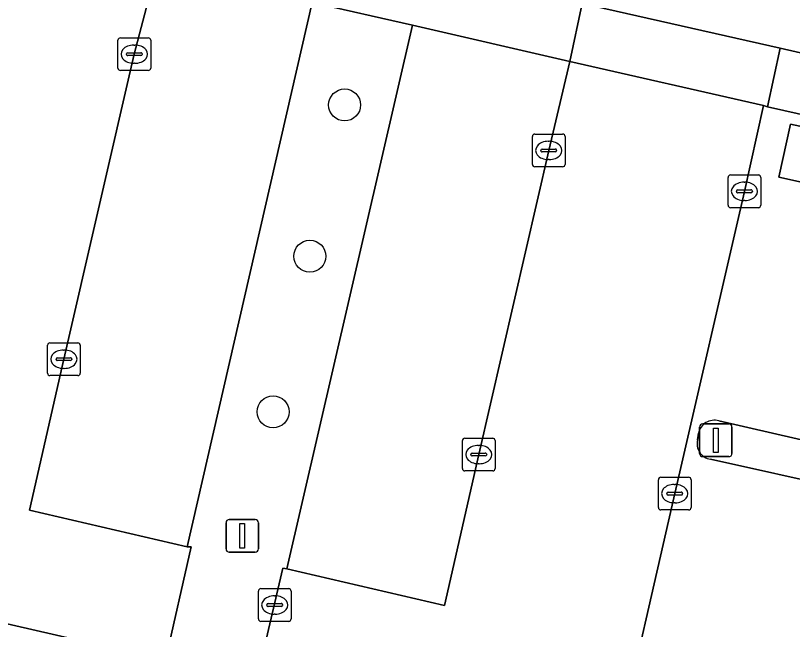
# Model space of a CAD drawing. Extents: x 162172 to 163187, y 382874 to 383685.
# Drawn here: x 162324.17 to 162347.93, y 383103.64 to 383122.42 of the extents above; entities that cross this region are included whole.
import ezdxf

# ---------------------------------------------------------------- set-up
doc = ezdxf.new("R2010")
doc.units = 0
for name, color, linetype in [('IMGEO_Boom', 7, 'Continuous'), ('IMGEO_Kolk', 7, 'Continuous'), ('IMGEO_Lichtmast', 7, 'Continuous'), ('IMGEO_Parkeervlak_open', 7, 'Continuous'), ('IMGEO_Rijbaan_lokaal_open', 7, 'Continuous'), ('IMGEO_Rioolput', 7, 'Continuous'), ('IMGEO_Voetpad_gesloten', 7, 'Continuous'), ('IMGEO_Voetpad_open', 7, 'Continuous')]:
    doc.layers.add(name, color=color, linetype=linetype)

msp = doc.modelspace()

# ---------------------------------------------------------------- linework, layer by layer
at = {"layer": 'IMGEO_Boom'}
for centre in [(162334.233, 383119.681), (162333.169, 383115.052), (162332.044, 383110.294)]:
    msp.add_circle(centre, 0.489, dxfattribs=at)
at = {"layer": 'IMGEO_Kolk'}
for p, q in [((162327.299, 383120.808), (162327.299, 383121.66)), ((162327.374, 383121.734), (162328.226, 383121.734)), ((162328.3, 383121.66), (162328.3, 383120.808)), ((162327.787, 383121.514), (162327.812, 383121.514)), ((162327.558, 383121.228), (162327.558, 383121.24)), ((162327.996, 383121.191), (162327.598, 383121.191)), ((162327.601, 383121.277), (162327.999, 383121.277)), ((162328.042, 383121.24), (162328.042, 383121.228)), ((162327.81, 383120.954), (162327.785, 383120.954)), ((162328.226, 383120.734), (162327.374, 383120.734)), ((162340.051, 383118.789), (162340.903, 383118.789)), ((162339.976, 383117.863), (162339.976, 383118.715)), ((162340.464, 383118.569), (162340.489, 383118.569)), ((162340.977, 383118.715), (162340.977, 383117.863)), ((162340.235, 383118.283), (162340.235, 383118.295)), ((162340.673, 383118.246), (162340.275, 383118.246)), ((162340.278, 383118.332), (162340.676, 383118.332)), ((162340.719, 383118.295), (162340.719, 383118.283)), ((162340.487, 383118.009), (162340.462, 383118.009)), ((162340.903, 383117.789), (162340.051, 383117.789)), ((162346.038, 383117.538), (162346.89, 383117.538)), ((162345.963, 383116.612), (162345.963, 383117.464)), ((162346.451, 383117.318), (162346.476, 383117.318)), ((162346.964, 383117.464), (162346.964, 383116.612)), ((162346.265, 383117.081), (162346.663, 383117.081)), ((162346.222, 383117.032), (162346.222, 383117.044)), ((162346.66, 383116.995), (162346.262, 383116.995)), ((162346.706, 383117.044), (162346.706, 383117.032)), ((162346.474, 383116.758), (162346.449, 383116.758)), ((162346.89, 383116.538), (162346.038, 383116.538)), ((162325.145, 383111.477), (162325.145, 383112.329)), ((162325.22, 383112.403), (162326.072, 383112.403)), ((162326.146, 383112.329), (162326.146, 383111.477)), ((162325.633, 383112.183), (162325.658, 383112.183)), ((162325.404, 383111.897), (162325.404, 383111.909)), ((162325.842, 383111.86), (162325.444, 383111.86)), ((162325.447, 383111.946), (162325.845, 383111.946)), ((162325.888, 383111.909), (162325.888, 383111.897)), ((162325.656, 383111.623), (162325.631, 383111.623)), ((162326.072, 383111.403), (162325.22, 383111.403)), ((162337.911, 383109.487), (162338.763, 383109.487)), ((162337.836, 383108.561), (162337.836, 383109.413)), ((162338.324, 383109.267), (162338.349, 383109.267)), ((162338.837, 383109.413), (162338.837, 383108.561)), ((162338.095, 383108.981), (162338.095, 383108.993)), ((162338.138, 383109.03), (162338.536, 383109.03)), ((162338.579, 383108.993), (162338.579, 383108.981)), ((162338.533, 383108.944), (162338.135, 383108.944)), ((162338.347, 383108.707), (162338.322, 383108.707)), ((162338.763, 383108.487), (162337.911, 383108.487)), ((162343.905, 383108.292), (162344.757, 383108.292)), ((162343.83, 383107.366), (162343.83, 383108.218)), ((162344.318, 383108.072), (162344.343, 383108.072)), ((162344.831, 383108.218), (162344.831, 383107.366)), ((162344.089, 383107.786), (162344.089, 383107.798)), ((162344.132, 383107.835), (162344.53, 383107.835)), ((162344.573, 383107.798), (162344.573, 383107.786)), ((162344.527, 383107.749), (162344.129, 383107.749)), ((162344.341, 383107.512), (162344.316, 383107.512)), ((162344.757, 383107.292), (162343.905, 383107.292))]:
    msp.add_line(p, q, dxfattribs=at)
for points in [[(162327.299, 383120.808), (162327.299, 383121.66)], [(162327.374, 383121.734), (162328.226, 383121.734)], [(162328.3, 383121.66), (162328.3, 383120.808)], [(162328.226, 383120.734), (162327.374, 383120.734)], [(162340.051, 383118.789), (162340.903, 383118.789)], [(162339.976, 383117.863), (162339.976, 383118.715)], [(162340.977, 383118.715), (162340.977, 383117.863)], [(162340.903, 383117.789), (162340.051, 383117.789)], [(162346.038, 383117.538), (162346.89, 383117.538)], [(162345.963, 383116.612), (162345.963, 383117.464)], [(162346.964, 383117.464), (162346.964, 383116.612)], [(162346.89, 383116.538), (162346.038, 383116.538)], [(162325.145, 383111.477), (162325.145, 383112.329)], [(162325.22, 383112.403), (162326.072, 383112.403)], [(162326.146, 383112.329), (162326.146, 383111.477)], [(162326.072, 383111.403), (162325.22, 383111.403)], [(162337.911, 383109.487), (162338.763, 383109.487)], [(162337.836, 383108.561), (162337.836, 383109.413)], [(162338.837, 383109.413), (162338.837, 383108.561)], [(162338.763, 383108.487), (162337.911, 383108.487)], [(162343.905, 383108.292), (162344.757, 383108.292)], [(162343.83, 383107.366), (162343.83, 383108.218)], [(162344.831, 383108.218), (162344.831, 383107.366)], [(162344.757, 383107.292), (162343.905, 383107.292)]]:
    msp.add_lwpolyline(points, dxfattribs=at)
for centre, radius, start, end in [((162327.376, 383121.658), 0.0765, 91.552, 178.448), ((162327.376, 383121.658), 0.0765, 91.552, 178.448), ((162328.224, 383121.658), 0.0765, 1.552, 88.448), ((162328.224, 383121.658), 0.0765, 1.552, 88.448), ((162327.598, 383121.237), 0.0403, 85.8775, 175.7526), ((162327.595, 383121.227), 0.0366, 178.938, 274.7102), ((162327.999, 383121.234), 0.043, 264.8664, 352.4533), ((162328.003, 383121.239), 0.0386, 1.7309, 96.639), ((162327.376, 383120.81), 0.0765, 181.552, 268.448), ((162327.376, 383120.81), 0.0765, 181.552, 268.448), ((162328.224, 383120.81), 0.0765, 271.552, 358.448), ((162328.224, 383120.81), 0.0765, 271.552, 358.448), ((162340.053, 383118.713), 0.0765, 91.552, 178.448), ((162340.053, 383118.713), 0.0765, 91.552, 178.448), ((162340.901, 383118.713), 0.0765, 1.552, 88.448), ((162340.901, 383118.713), 0.0765, 1.552, 88.448), ((162340.275, 383118.292), 0.0403, 85.8775, 175.7526), ((162340.272, 383118.282), 0.0366, 178.938, 274.7102), ((162340.676, 383118.289), 0.043, 264.8664, 352.4533), ((162340.68, 383118.294), 0.0386, 1.7309, 96.639), ((162340.053, 383117.865), 0.0765, 181.552, 268.448), ((162340.053, 383117.865), 0.0765, 181.552, 268.448), ((162340.901, 383117.865), 0.0765, 271.552, 358.448), ((162340.901, 383117.865), 0.0765, 271.552, 358.448), ((162346.04, 383117.462), 0.0765, 91.552, 178.448), ((162346.04, 383117.462), 0.0765, 91.552, 178.448), ((162346.888, 383117.462), 0.0765, 1.552, 88.448), ((162346.888, 383117.462), 0.0765, 1.552, 88.448), ((162346.262, 383117.041), 0.0403, 85.8775, 175.7526), ((162346.667, 383117.043), 0.0386, 1.7309, 96.639), ((162346.259, 383117.031), 0.0366, 178.938, 274.7102), ((162346.663, 383117.038), 0.043, 264.8664, 352.4533), ((162346.04, 383116.614), 0.0765, 181.552, 268.448), ((162346.04, 383116.614), 0.0765, 181.552, 268.448), ((162346.888, 383116.614), 0.0765, 271.552, 358.448), ((162346.888, 383116.614), 0.0765, 271.552, 358.448), ((162325.222, 383112.327), 0.0765, 91.552, 178.448), ((162325.222, 383112.327), 0.0765, 91.552, 178.448), ((162326.07, 383112.327), 0.0765, 1.552, 88.448), ((162326.07, 383112.327), 0.0765, 1.552, 88.448), ((162325.444, 383111.906), 0.0403, 85.8775, 175.7526), ((162325.441, 383111.896), 0.0366, 178.938, 274.7102), ((162325.845, 383111.903), 0.043, 264.8664, 352.4533), ((162325.849, 383111.908), 0.0386, 1.7309, 96.639), ((162325.222, 383111.479), 0.0765, 181.552, 268.448), ((162325.222, 383111.479), 0.0765, 181.552, 268.448), ((162326.07, 383111.479), 0.0765, 271.552, 358.448), ((162326.07, 383111.479), 0.0765, 271.552, 358.448), ((162337.913, 383109.411), 0.0765, 91.552, 178.448), ((162337.913, 383109.411), 0.0765, 91.552, 178.448), ((162338.761, 383109.411), 0.0765, 1.552, 88.448), ((162338.761, 383109.411), 0.0765, 1.552, 88.448), ((162338.135, 383108.99), 0.0403, 85.8775, 175.7526), ((162338.132, 383108.98), 0.0366, 178.938, 274.7102), ((162338.536, 383108.987), 0.043, 264.8664, 352.4533), ((162338.54, 383108.992), 0.0386, 1.7309, 96.639), ((162337.913, 383108.563), 0.0765, 181.552, 268.448), ((162337.913, 383108.563), 0.0765, 181.552, 268.448), ((162338.761, 383108.563), 0.0765, 271.552, 358.448), ((162338.761, 383108.563), 0.0765, 271.552, 358.448), ((162343.907, 383108.216), 0.0765, 91.552, 178.448), ((162343.907, 383108.216), 0.0765, 91.552, 178.448), ((162344.755, 383108.216), 0.0765, 1.552, 88.448), ((162344.755, 383108.216), 0.0765, 1.552, 88.448), ((162344.129, 383107.795), 0.0403, 85.8775, 175.7526), ((162344.126, 383107.785), 0.0366, 178.938, 274.7102), ((162344.53, 383107.792), 0.043, 264.8664, 352.4533), ((162344.534, 383107.797), 0.0386, 1.7309, 96.639), ((162343.907, 383107.368), 0.0765, 181.552, 268.448), ((162343.907, 383107.368), 0.0765, 181.552, 268.448), ((162344.755, 383107.368), 0.0765, 271.552, 358.448), ((162344.755, 383107.368), 0.0765, 271.552, 358.448)]:
    msp.add_arc(centre, radius, start, end, dxfattribs=at)
for centre, major_axis, ratio, start_param, end_param in [((162327.786, 383121.234), (-0.387, 0.002), 0.722429, 4.712389, 7.853982), ((162327.811, 383121.234), (-0.39, 0.002), 0.717154, 1.570796, 4.712389), ((162340.463, 383118.289), (-0.387, 0.002), 0.722429, 4.712389, 7.853982), ((162340.488, 383118.289), (-0.39, 0.002), 0.717154, 1.570796, 4.712389), ((162346.45, 383117.038), (-0.387, 0.002), 0.722429, 4.712389, 7.853982), ((162346.475, 383117.038), (-0.39, 0.002), 0.717154, 1.570796, 4.712389), ((162325.632, 383111.903), (-0.387, 0.002), 0.722429, 4.712389, 7.853982), ((162325.657, 383111.903), (-0.39, 0.002), 0.717154, 1.570796, 4.712389), ((162338.323, 383108.987), (-0.387, 0.002), 0.722429, 4.712389, 7.853982), ((162338.348, 383108.987), (-0.39, 0.002), 0.717154, 1.570796, 4.712389), ((162344.317, 383107.792), (-0.387, 0.002), 0.722429, 4.712389, 7.853982), ((162344.342, 383107.792), (-0.39, 0.002), 0.717154, 1.570796, 4.712389)]:
    msp.add_ellipse(centre, major_axis=major_axis, ratio=ratio, start_param=start_param, end_param=end_param, dxfattribs=at)
at = {"layer": 'IMGEO_Lichtmast'}
for p, q in [((162345.093, 383109.022), (162345.093, 383109.822)), ((162345.093, 383109.822), (162345.093, 383109.022)), ((162345.193, 383109.922), (162345.983, 383109.922)), ((162345.983, 383109.922), (162345.193, 383109.922)), ((162346.083, 383109.822), (162346.083, 383109.022)), ((162346.083, 383109.022), (162346.083, 383109.822)), ((162345.983, 383108.922), (162345.193, 383108.922)), ((162345.193, 383108.922), (162345.983, 383108.922)), ((162330.605, 383106.099), (162330.605, 383106.899)), ((162330.605, 383106.899), (162330.605, 383106.099)), ((162330.705, 383106.999), (162331.495, 383106.999)), ((162331.495, 383106.999), (162330.705, 383106.999)), ((162331.595, 383106.899), (162331.595, 383106.099)), ((162331.595, 383106.099), (162331.595, 383106.899)), ((162331.495, 383105.999), (162330.705, 383105.999)), ((162330.705, 383105.999), (162331.495, 383105.999))]:
    msp.add_line(p, q, dxfattribs=at)
for points in [[(162345.513, 383109.797), (162345.663, 383109.797), (162345.663, 383109.047), (162345.513, 383109.047), (162345.513, 383109.797)], [(162331.025, 383106.874), (162331.175, 383106.874), (162331.175, 383106.124), (162331.025, 383106.124), (162331.025, 383106.874)]]:
    msp.add_lwpolyline(points, dxfattribs=at)
for centre, start, end in [((162345.193, 383109.822), 90, 180), ((162345.193, 383109.822), 90, 180), ((162345.983, 383109.822), 0, 90), ((162345.983, 383109.822), 360, 90), ((162345.193, 383109.022), 180, 270), ((162345.193, 383109.022), 180, 270), ((162345.983, 383109.022), 270, 0), ((162345.983, 383109.022), 270, 0), ((162330.705, 383106.899), 90, 180), ((162330.705, 383106.899), 90, 180), ((162331.495, 383106.899), 0, 90), ((162331.495, 383106.899), 360, 90), ((162330.705, 383106.099), 180, 270), ((162330.705, 383106.099), 180, 270), ((162331.495, 383106.099), 270, 0), ((162331.495, 383106.099), 270, 0)]:
    msp.add_arc(centre, 0.1, start, end, dxfattribs=at)
at = {"layer": 'IMGEO_Parkeervlak_open'}
for points in [[(162328.491, 383123.887), (162327.798, 383121.234), (162325.645, 383111.904), (162324.596, 383107.29), (162329.412, 383106.168), (162333.239, 383122.813)], [(162332.467, 383105.494), (162337.289, 383104.371), (162338.338, 383108.987), (162340.478, 383118.289), (162341.123, 383121.005), (162336.308, 383122.121)], [(162349.176, 383117.108), (162347.515, 383117.471), (162347.87, 383119.097), (162349.531, 383118.734)]]:
    msp.add_lwpolyline(points, close=True, dxfattribs=at)
for points in [[(162345.676, 383110.016), (162349.722, 383109.087), (162351.891, 383118.567), (162347.166, 383119.622), (162347.052, 383119.66), (162346.463, 383117.038), (162344.33, 383107.792), (162342.467, 383099.634), (162347.302, 383098.547), (162349.45, 383107.947), (162345.422, 383108.841)], [(162345.032, 383109.44), (162345.059, 383109.639)]]:
    msp.add_lwpolyline(points, dxfattribs=at)
for centre, radius, start, end in [((162345.539, 383109.547), 0.488, 73.6773, 169.1743), ((162345.501, 383109.319), 0.485, 165.563, 260.5721)]:
    msp.add_arc(centre, radius, start, end, dxfattribs=at)
at = {"layer": 'IMGEO_Rijbaan_lokaal_open'}
msp.add_lwpolyline([(162303.338, 383131.47), (162304.183, 383131.235), (162306.191, 383130.77), (162310.151, 383129.913), (162314.749, 383128.846), (162322.791, 383127.03), (162328.89, 383125.665), (162331.798, 383124.977), (162341.498, 383122.789), (162347.556, 383121.422), (162352.856, 383120.205), (162360.167, 383118.574), (162366.151, 383117.218), (162368.217, 383116.755), (162362.082, 383132.452)], dxfattribs=at)
for points in [[(162317.848, 383105.193), (162328.749, 383102.694), (162329.539, 383106.165), (162329.412, 383106.168), (162324.596, 383107.29), (162325.645, 383111.904), (162327.798, 383121.234), (162328.491, 383123.887), (162322.393, 383125.252), (162321.822, 383122.569), (162319.597, 383112.949)], [(162347.556, 383121.422), (162341.498, 383122.789), (162341.123, 383121.005), (162347.052, 383119.66), (162347.166, 383119.622)], [(162342.467, 383099.634), (162344.33, 383107.792), (162346.463, 383117.038), (162347.052, 383119.66), (162341.123, 383121.005), (162340.478, 383118.289), (162338.338, 383108.987), (162337.289, 383104.371), (162332.467, 383105.494), (162332.345, 383105.506), (162331.552, 383102.102)]]:
    msp.add_lwpolyline(points, close=True, dxfattribs=at)
at = {"layer": 'IMGEO_Rioolput'}
for p, q in [((162331.595, 383103.958), (162331.595, 383104.81)), ((162331.67, 383104.884), (162332.522, 383104.884)), ((162332.596, 383104.81), (162332.596, 383103.958)), ((162332.083, 383104.664), (162332.108, 383104.664)), ((162331.854, 383104.378), (162331.854, 383104.39)), ((162332.292, 383104.341), (162331.894, 383104.341)), ((162331.897, 383104.427), (162332.295, 383104.427)), ((162332.338, 383104.39), (162332.338, 383104.378)), ((162332.106, 383104.104), (162332.081, 383104.104)), ((162332.522, 383103.884), (162331.67, 383103.884))]:
    msp.add_line(p, q, dxfattribs=at)
for points in [[(162331.595, 383103.958), (162331.595, 383104.81)], [(162331.67, 383104.884), (162332.522, 383104.884)], [(162332.596, 383104.81), (162332.596, 383103.958)], [(162332.522, 383103.884), (162331.67, 383103.884)]]:
    msp.add_lwpolyline(points, dxfattribs=at)
for centre, radius, start, end in [((162331.672, 383104.808), 0.0765, 91.552, 178.448), ((162331.672, 383104.808), 0.0765, 91.552, 178.448), ((162332.52, 383104.808), 0.0765, 1.552, 88.448), ((162332.52, 383104.808), 0.0765, 1.552, 88.448), ((162331.894, 383104.387), 0.0403, 85.8775, 175.7526), ((162331.891, 383104.377), 0.0366, 178.938, 274.7102), ((162332.295, 383104.384), 0.043, 264.8664, 352.4533), ((162332.299, 383104.389), 0.0386, 1.7309, 96.639), ((162331.672, 383103.96), 0.0765, 181.552, 268.448), ((162331.672, 383103.96), 0.0765, 181.552, 268.448), ((162332.52, 383103.96), 0.0765, 271.552, 358.448), ((162332.52, 383103.96), 0.0765, 271.552, 358.448)]:
    msp.add_arc(centre, radius, start, end, dxfattribs=at)
for centre, major_axis, ratio, start_param, end_param in [((162332.082, 383104.384), (-0.387, 0.002), 0.722429, 4.712389, 7.853982), ((162332.107, 383104.384), (-0.39, 0.002), 0.717154, 1.570796, 4.712389)]:
    msp.add_ellipse(centre, major_axis=major_axis, ratio=ratio, start_param=start_param, end_param=end_param, dxfattribs=at)
at = {"layer": 'IMGEO_Voetpad_gesloten'}
msp.add_lwpolyline([(162349.531, 383118.734), (162347.87, 383119.097), (162347.515, 383117.471), (162349.176, 383117.108)], close=True, dxfattribs=at)
at = {"layer": 'IMGEO_Voetpad_open'}
for points in [[(162331.798, 383124.977), (162328.89, 383125.665), (162328.491, 383123.887), (162333.239, 383122.813), (162336.308, 383122.121), (162341.123, 383121.005), (162341.498, 383122.789)], [(162352.856, 383120.205), (162347.556, 383121.422), (162347.166, 383119.622), (162351.891, 383118.567), (162354.973, 383117.907), (162359.811, 383116.806), (162360.167, 383118.574)]]:
    msp.add_lwpolyline(points, close=True, dxfattribs=at)
for points in [[(162345.422, 383108.841), (162349.45, 383107.947), (162347.302, 383098.547), (162342.467, 383099.634), (162331.552, 383102.102), (162332.345, 383105.506), (162332.467, 383105.494), (162336.308, 383122.121), (162333.239, 383122.813), (162329.412, 383106.168), (162329.539, 383106.165), (162328.749, 383102.694), (162317.848, 383105.193), (162313.003, 383106.287), (162315.175, 383115.671), (162319.205, 383114.76)], [(162356.826, 383107.493), (162352.811, 383108.399), (162354.973, 383117.907), (162351.891, 383118.567), (162349.722, 383109.087), (162345.676, 383110.016)], [(162345.059, 383109.639), (162345.032, 383109.44)]]:
    msp.add_lwpolyline(points, dxfattribs=at)
for centre, radius, start, end in [((162345.539, 383109.547), 0.488, 73.6773, 169.1743), ((162345.501, 383109.319), 0.485, 165.563, 260.5721)]:
    msp.add_arc(centre, radius, start, end, dxfattribs=at)

doc.saveas('drawing.dxf')
